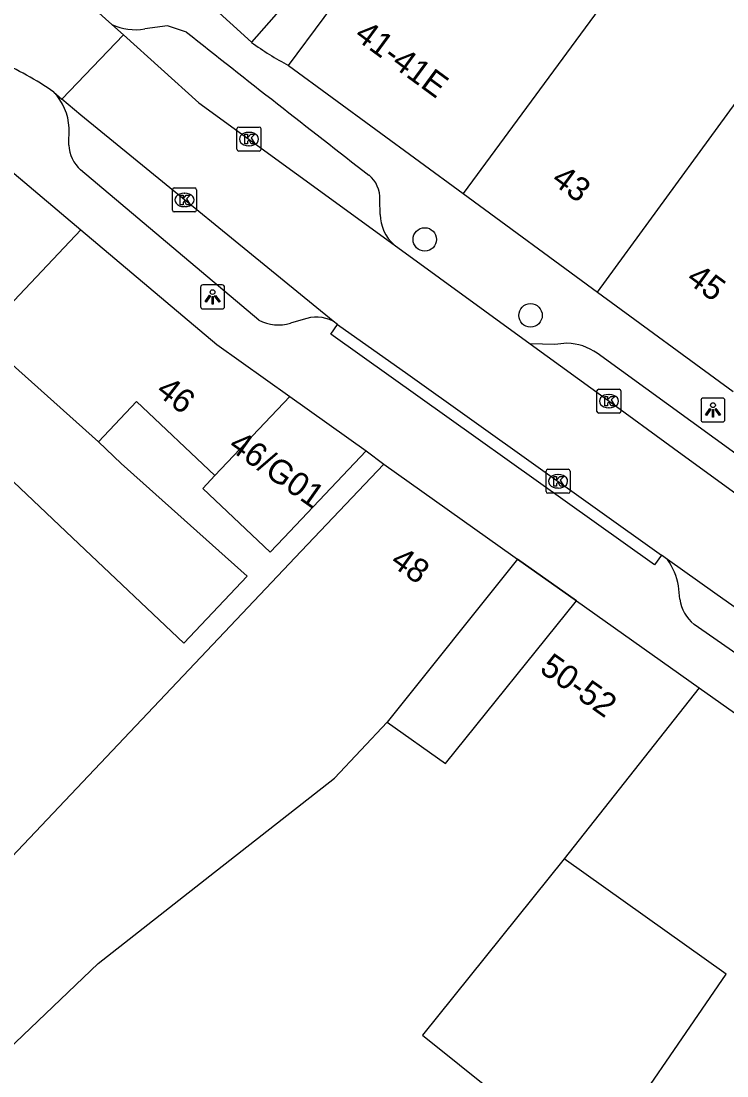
# Model space of a CAD drawing. Extents: x 160664 to 161506, y 382245 to 383288.
# Drawn here: x 160961.23 to 160990.65, y 383044.54 to 383088.54 of the extents above; entities that cross this region are included whole.
import ezdxf

# ---------------------------------------------------------------- set-up
doc = ezdxf.new("R2010")
doc.units = 0
for name, color, linetype in [('IMGEO_Boom', 7, 'Continuous'), ('IMGEO_Kolk', 7, 'Continuous'), ('IMGEO_Lichtpunt', 7, 'Continuous'), ('IMGEO_Pand', 7, 'Continuous'), ('IMGEO_Pand_nummerreeks', 7, 'Continuous'), ('IMGEO_Pand_overbouw', 7, 'Continuous'), ('IMGEO_Rijbaan_lokaal_open', 7, 'Continuous'), ('IMGEO_Voetpad_open', 7, 'Continuous')]:
    doc.layers.add(name, color=color, linetype=linetype)

msp = doc.modelspace()

# ---------------------------------------------------------------- linework, layer by layer
at = {"layer": 'IMGEO_Boom'}
for centre in [(160978.054, 383079.433), (160982.461, 383076.265)]:
    msp.add_circle(centre, 0.489, dxfattribs=at)
at = {"layer": 'IMGEO_Kolk'}
for p, q in [((160970.302, 383084.12), (160971.154, 383084.12)), ((160970.227, 383083.194), (160970.227, 383084.046)), ((160970.715, 383083.9), (160970.74, 383083.9)), ((160971.228, 383084.046), (160971.228, 383083.194)), ((160970.738, 383083.34), (160970.713, 383083.34)), ((160971.154, 383083.12), (160970.302, 383083.12)), ((160967.537, 383080.656), (160967.537, 383081.508)), ((160967.612, 383081.582), (160968.464, 383081.582)), ((160968.538, 383081.508), (160968.538, 383080.656)), ((160968.025, 383081.362), (160968.05, 383081.362)), ((160968.464, 383080.582), (160967.612, 383080.582)), ((160968.048, 383080.802), (160968.023, 383080.802)), ((160985.231, 383072.261), (160985.231, 383073.113)), ((160985.306, 383073.187), (160986.158, 383073.187)), ((160986.232, 383073.113), (160986.232, 383072.261)), ((160985.719, 383072.967), (160985.744, 383072.967)), ((160985.742, 383072.407), (160985.717, 383072.407)), ((160986.158, 383072.187), (160985.306, 383072.187)), ((160983.107, 383068.918), (160983.107, 383069.77)), ((160983.182, 383069.844), (160984.034, 383069.844)), ((160983.595, 383069.624), (160983.62, 383069.624)), ((160984.108, 383069.77), (160984.108, 383068.918)), ((160984.034, 383068.844), (160983.182, 383068.844)), ((160983.618, 383069.064), (160983.593, 383069.064))]:
    msp.add_line(p, q, dxfattribs=at)
for points in [[(160970.302, 383084.12), (160971.154, 383084.12)], [(160970.227, 383083.194), (160970.227, 383084.046)], [(160970.548, 383083.82), (160970.671, 383083.82), (160970.671, 383083.669), (160970.801, 383083.82), (160970.965, 383083.82), (160970.819, 383083.669), (160970.972, 383083.42), (160970.82, 383083.42), (160970.735, 383083.584), (160970.671, 383083.517), (160970.671, 383083.42), (160970.548, 383083.42), (160970.548, 383083.82)], [(160971.228, 383084.046), (160971.228, 383083.194)], [(160971.154, 383083.12), (160970.302, 383083.12)], [(160967.537, 383080.656), (160967.537, 383081.508)], [(160967.612, 383081.582), (160968.464, 383081.582)], [(160968.538, 383081.508), (160968.538, 383080.656)], [(160967.858, 383081.282), (160967.981, 383081.282), (160967.981, 383081.131), (160968.111, 383081.282), (160968.275, 383081.282), (160968.129, 383081.131), (160968.282, 383080.882), (160968.13, 383080.882), (160968.045, 383081.046), (160967.981, 383080.979), (160967.981, 383080.882), (160967.858, 383080.882), (160967.858, 383081.282)], [(160968.464, 383080.582), (160967.612, 383080.582)], [(160985.231, 383072.261), (160985.231, 383073.113)], [(160985.306, 383073.187), (160986.158, 383073.187)], [(160986.232, 383073.113), (160986.232, 383072.261)], [(160985.552, 383072.887), (160985.675, 383072.887), (160985.675, 383072.736), (160985.805, 383072.887), (160985.969, 383072.887), (160985.823, 383072.736), (160985.976, 383072.487), (160985.824, 383072.487), (160985.739, 383072.651), (160985.675, 383072.584), (160985.675, 383072.487), (160985.552, 383072.487), (160985.552, 383072.887)], [(160986.158, 383072.187), (160985.306, 383072.187)], [(160983.107, 383068.918), (160983.107, 383069.77)], [(160983.182, 383069.844), (160984.034, 383069.844)], [(160984.108, 383069.77), (160984.108, 383068.918)], [(160983.428, 383069.544), (160983.551, 383069.544), (160983.551, 383069.393), (160983.681, 383069.544), (160983.845, 383069.544), (160983.699, 383069.393), (160983.852, 383069.144), (160983.7, 383069.144), (160983.615, 383069.308), (160983.551, 383069.241), (160983.551, 383069.144), (160983.428, 383069.144), (160983.428, 383069.544)], [(160984.034, 383068.844), (160983.182, 383068.844)]]:
    msp.add_lwpolyline(points, dxfattribs=at)
for centre, start, end in [((160970.304, 383084.044), 91.552, 178.448), ((160970.304, 383084.044), 91.552, 178.448), ((160971.152, 383084.044), 1.552, 88.448), ((160971.152, 383084.044), 1.552, 88.448), ((160970.304, 383083.196), 181.552, 268.448), ((160970.304, 383083.196), 181.552, 268.448), ((160971.152, 383083.196), 271.552, 358.448), ((160971.152, 383083.196), 271.552, 358.448), ((160967.614, 383081.506), 91.552, 178.448), ((160967.614, 383081.506), 91.552, 178.448), ((160968.462, 383081.506), 1.552, 88.448), ((160968.462, 383081.506), 1.552, 88.448), ((160967.614, 383080.658), 181.552, 268.448), ((160967.614, 383080.658), 181.552, 268.448), ((160968.462, 383080.658), 271.552, 358.448), ((160968.462, 383080.658), 271.552, 358.448), ((160985.308, 383073.111), 91.552, 178.448), ((160985.308, 383073.111), 91.552, 178.448), ((160986.156, 383073.111), 1.552, 88.448), ((160986.156, 383073.111), 1.552, 88.448), ((160985.308, 383072.263), 181.552, 268.448), ((160985.308, 383072.263), 181.552, 268.448), ((160986.156, 383072.263), 271.552, 358.448), ((160986.156, 383072.263), 271.552, 358.448), ((160983.184, 383069.768), 91.552, 178.448), ((160983.184, 383069.768), 91.552, 178.448), ((160984.032, 383069.768), 1.552, 88.448), ((160984.032, 383069.768), 1.552, 88.448), ((160983.184, 383068.92), 181.552, 268.448), ((160983.184, 383068.92), 181.552, 268.448), ((160984.032, 383068.92), 271.552, 358.448), ((160984.032, 383068.92), 271.552, 358.448)]:
    msp.add_arc(centre, 0.0765, start, end, dxfattribs=at)
for centre, major_axis, ratio, start_param, end_param in [((160970.714, 383083.62), (-0.387, 0.002), 0.722429, 4.712389, 7.853982), ((160970.739, 383083.62), (-0.39, 0.002), 0.717154, 1.570796, 4.712389), ((160968.024, 383081.082), (-0.387, 0.002), 0.722429, 4.712389, 7.853982), ((160968.049, 383081.082), (-0.39, 0.002), 0.717154, 1.570796, 4.712389), ((160985.718, 383072.687), (-0.387, 0.002), 0.722429, 4.712389, 7.853982), ((160985.743, 383072.687), (-0.39, 0.002), 0.717154, 1.570796, 4.712389), ((160983.594, 383069.344), (-0.387, 0.002), 0.722429, 4.712389, 7.853982), ((160983.619, 383069.344), (-0.39, 0.002), 0.717154, 1.570796, 4.712389)]:
    msp.add_ellipse(centre, major_axis=major_axis, ratio=ratio, start_param=start_param, end_param=end_param, dxfattribs=at)
at = {"layer": 'IMGEO_Lichtpunt'}
for p, q in [((160969.613, 383077.533), (160968.805, 383077.533)), ((160969.613, 383077.533), (160968.805, 383077.533)), ((160968.711, 383077.438), (160968.711, 383076.631)), ((160968.711, 383077.438), (160968.711, 383076.631)), ((160969.707, 383076.631), (160969.707, 383077.438)), ((160969.707, 383076.631), (160969.707, 383077.438)), ((160968.805, 383076.537), (160969.613, 383076.537)), ((160968.805, 383076.537), (160969.613, 383076.537)), ((160989.567, 383072.721), (160989.567, 383071.914)), ((160989.567, 383072.721), (160989.567, 383071.914)), ((160990.469, 383072.816), (160989.661, 383072.816)), ((160990.469, 383072.816), (160989.661, 383072.816)), ((160990.563, 383071.914), (160990.563, 383072.721)), ((160990.563, 383071.914), (160990.563, 383072.721)), ((160989.661, 383071.82), (160990.469, 383071.82)), ((160989.661, 383071.82), (160990.469, 383071.82))]:
    msp.add_line(p, q, dxfattribs=at)
for points in [[(160969.085, 383077.102), (160969.124, 383077.074), (160968.936, 383076.812), (160968.898, 383076.839), (160969.085, 383077.102)], [(160969.187, 383077.054), (160969.234, 383077.054), (160969.234, 383076.732), (160969.187, 383076.732), (160969.187, 383077.054)], [(160969.297, 383077.074), (160969.335, 383077.101), (160969.522, 383076.839), (160969.483, 383076.811), (160969.297, 383077.074)], [(160989.941, 383072.385), (160989.98, 383072.357), (160989.792, 383072.095), (160989.754, 383072.122), (160989.941, 383072.385)], [(160990.043, 383072.337), (160990.09, 383072.337), (160990.09, 383072.015), (160990.043, 383072.015), (160990.043, 383072.337)], [(160990.153, 383072.357), (160990.191, 383072.384), (160990.378, 383072.122), (160990.339, 383072.094), (160990.153, 383072.357)]]:
    msp.add_lwpolyline(points, dxfattribs=at)
for centre in [(160969.21, 383077.236), (160990.066, 383072.519)]:
    msp.add_circle(centre, 0.0994, dxfattribs=at)
for centre, start, end in [((160968.805, 383077.438), 90, 180), ((160968.805, 383077.438), 90, 180), ((160969.613, 383077.438), 0, 90), ((160969.613, 383077.438), 0, 90), ((160968.805, 383076.631), 180, 270), ((160968.805, 383076.631), 180, 270), ((160969.613, 383076.631), 270, 0), ((160969.613, 383076.631), 270, 360), ((160989.661, 383072.721), 90, 180), ((160989.661, 383072.721), 90, 180), ((160990.469, 383072.721), 0, 90), ((160990.469, 383072.721), 0, 90), ((160989.661, 383071.914), 180, 270), ((160989.661, 383071.914), 180, 270), ((160990.469, 383071.914), 270, 0), ((160990.469, 383071.914), 270, 360)]:
    msp.add_arc(centre, 0.0946, start, end, dxfattribs=at)
at = {"layer": 'IMGEO_Pand'}
for points in [[(160972.183, 383102.981), (160974.817, 383100.578), (160973.578, 383099.22), (160975.197, 383097.743), (160977.06, 383099.923), (160977.883, 383099.173), (160979.58, 383097.624), (160978.949, 383096.897), (160977.109, 383094.805), (160970.827, 383087.655)], [(160972.377, 383086.689), (160975.35, 383090.71), (160976.476, 383092.233), (160977.929, 383094.199), (160981.889, 383099.555), (160989.111, 383094.252), (160988.034, 383092.771)], [(160964.067, 383093.823), (160970.827, 383087.655)], [(160988.034, 383092.771), (160986.99, 383091.335), (160979.655, 383081.345)], [(160985.256, 383077.232), (160995.318, 383091.034)], [(160972.377, 383086.689), (160979.655, 383081.345)], [(160959.764, 383083.167), (160963.718, 383079.83)], [(160979.655, 383081.345), (160985.256, 383077.232)], [(160963.718, 383079.83), (160959.52, 383075.398)], [(160963.718, 383079.83), (160969.386, 383075.048), (160972.425, 383072.884)], [(160985.256, 383077.232), (160990.901, 383073.088)], [(160959.52, 383075.398), (160964.449, 383070.986)], [(160964.449, 383070.986), (160966.043, 383072.669), (160969.301, 383069.584)], [(160969.301, 383069.584), (160972.425, 383072.884)], [(160972.425, 383072.884), (160975.614, 383070.613)], [(160956.496, 383069.029), (160958.725, 383071.382), (160963.63, 383066.736), (160968.011, 383062.586), (160970.657, 383065.38), (160965.394, 383070.091), (160964.449, 383070.986)], [(160975.614, 383070.613), (160972.176, 383066.983), (160971.615, 383066.391), (160968.81, 383069.048), (160969.301, 383069.584)], [(160976.345, 383070.055), (160972.907, 383066.425), (160954.674, 383047.173)], [(160976.345, 383070.055), (160981.723, 383066.24), (160981.925, 383066.097)], [(160981.925, 383066.097), (160976.485, 383059.299)], [(160976.485, 383059.299), (160978.917, 383057.577), (160984.383, 383064.359)], [(160984.383, 383064.359), (160989.497, 383060.735)], [(160989.497, 383060.735), (160983.861, 383053.6)], [(160989.497, 383060.735), (161000, 383053.292), (161000.047, 383053.259)], [(160956.591, 383041.731), (160964.439, 383049.226), (160969.096, 383052.883), (160974.295, 383056.965), (160976.485, 383059.299)], [(160983.861, 383053.6), (160977.958, 383046.246), (160984.06, 383041.35), (160973.741, 383029.173)], [(160992.943, 383043.544), (160989.023, 383038.01), (160985.126, 383040.769), (160990.617, 383048.778), (160983.861, 383053.6)]]:
    msp.add_lwpolyline(points, dxfattribs=at)
at = {"layer": 'IMGEO_Pand_overbouw'}
msp.add_lwpolyline([(160984.383, 383064.359), (160981.925, 383066.097), (160976.485, 383059.299), (160978.917, 383057.577)], close=True, dxfattribs=at)
at = {"layer": 'IMGEO_Rijbaan_lokaal_open'}
for points in [[(160965.014, 383088.402), (160961.813, 383091.279)], [(160965.493, 383087.971), (160965.014, 383088.402)], [(160962.929, 383085.29), (160965.493, 383087.971)], [(160965.493, 383087.971), (160968.644, 383085.138), (160976.778, 383079.211)], [(160962.59, 383085.581), (160962.929, 383085.29)], [(160974.232, 383076.021), (160963.72, 383084.612), (160962.929, 383085.29)], [(160976.778, 383079.211), (160982.442, 383075.083)], [(160974.418, 383075.889), (160974.232, 383076.021)], [(160974.418, 383075.889), (160977.351, 383073.813), (160987.919, 383066.263)], [(160982.442, 383075.083), (160985.681, 383072.723), (160988.417, 383070.722), (160995.817, 383065.338), (161000, 383062.28), (161003.357, 383059.826), (161006.749, 383057.368)], [(160988.166, 383066.087), (160987.919, 383066.263)], [(160995.081, 383061.193), (160990.142, 383064.675), (160988.166, 383066.087)]]:
    msp.add_lwpolyline(points, dxfattribs=at)
msp.add_arc((160954.735, 383074.268), 13.772, 55.2266, 66.2998, dxfattribs=at)
at = {"layer": 'IMGEO_Voetpad_open'}
for points in [[(160968.119, 383088.082), (160967.334, 383088.343), (160966.38, 383088.212)], [(160963.224, 383083.367), (160963.231, 383084.09)], [(160971.14, 383076.07), (160963.709, 383082.334)], [(160976.197, 383080.479), (160976.178, 383081.088)], [(160972.982, 383076.091), (160972.46, 383075.944)], [(160987.919, 383066.263), (160987.633, 383065.854), (160974.132, 383075.48), (160974.418, 383075.889)], [(160983.98, 383075.1), (160983.472, 383075.054), (160982.442, 383075.083)], [(161005.324, 383060.115), (161000, 383063.963), (160985.233, 383074.682)], [(160975.614, 383070.613), (160976.345, 383070.055)], [(160981.925, 383066.097), (160984.383, 383064.359)], [(160988.691, 383064.431), (160988.632, 383064.978)], [(160992.014, 383061.468), (160989.277, 383063.372)]]:
    msp.add_lwpolyline(points, dxfattribs=at)
for centre, radius, start, end in [((160966.005, 383090.521), 2.339, 244.9369, 279.2259), ((161644.504, 383942.504), 1089.741, 231.633856, 232.141654), ((160979.387, 383099.663), 14.747, 234.5174, 241.6181), ((160960.896, 383083.97), 2.338, 2.9525, 43.5745), ((160964.713, 383083.436), 1.49, 182.6383, 227.6624), ((160974.954, 383081.162), 1.227, 356.5541, 51.4532), ((160977.927, 383080.505), 1.73, 180.8466, 228.3881), ((160973.529, 383074.666), 1.527, 62.5879, 111.0017), ((160971.95, 383077.578), 1.711, 241.7558, 287.339), ((160983.961, 383072.955), 2.145, 53.6202, 89.4825), ((160985.907, 383064.485), 2.769, 10.2461, 35.3381), ((160990.264, 383064.61), 1.584, 186.4904, 231.4257)]:
    msp.add_arc(centre, radius, start, end, dxfattribs=at)

# ---------------------------------------------------------------- texts
at = {"layer": 'IMGEO_Pand_nummerreeks'}
for s, rotation, p in [('41-41E', 323.7089, (160975.07, 383087.838)), ('43', 323.7146, (160983.281, 383081.808)), ('45', 323.7125, (160988.904, 383077.681)), ('46', 322.2255, (160966.8, 383073.013)), ('46/G01', 324.7684, (160969.817, 383070.707)), ('48', 324.6512, (160976.566, 383065.878)), ('50-52', 324.7516, (160982.792, 383061.419))]:
    msp.add_text(s, height=1, rotation=rotation, dxfattribs=at).set_placement(p)

doc.saveas('drawing.dxf')
